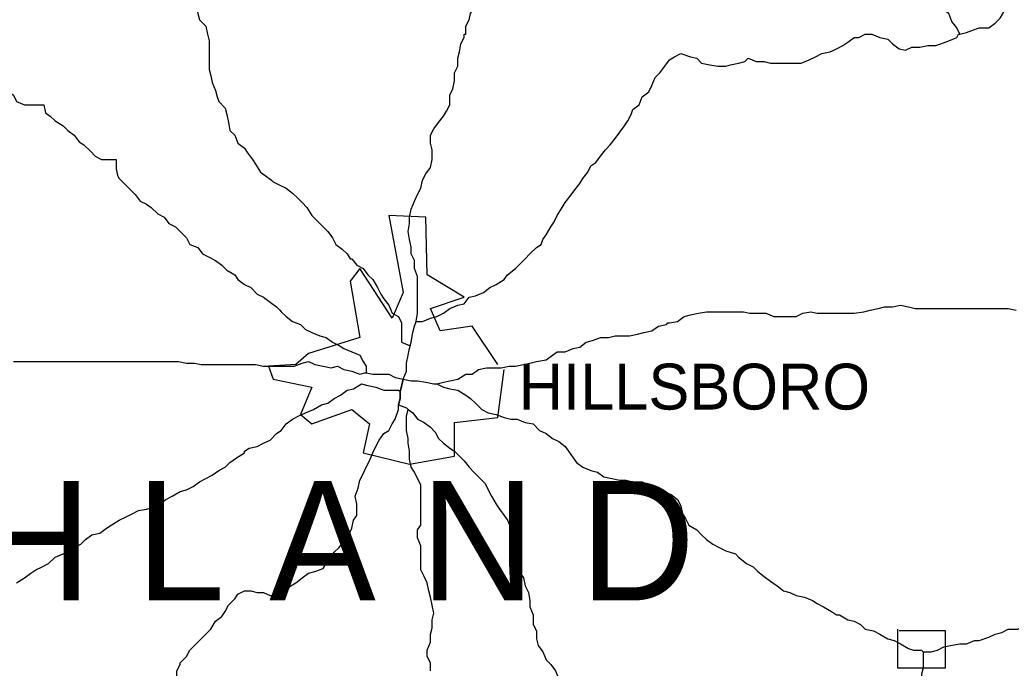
# Model space of a CAD drawing. Extents: x 0 to 34, y 0 to 22.
# Drawn here: x 3.578 to 4.42, y 18.359 to 18.911 of the extents above; entities that cross this region are included whole.
import ezdxf

# ---------------------------------------------------------------- set-up
doc = ezdxf.new("R2010")
doc.units = 0
doc.layers.add('Default', color=7, linetype='Continuous')
doc.layers.add('TR_Turning_Path1', color=7, linetype='Continuous')

msp = doc.modelspace()

# ---------------------------------------------------------------- linework, layer by layer
at = {"layer": 'Default'}
for p, q in [((3.90114, 18.59431), (3.90386, 18.60522)), ((3.90114, 18.59431), (3.90386, 18.60522)), ((3.90386, 18.60522), (3.90114, 18.59431))]:
    msp.add_line(p, q, dxfattribs=at)
for points in [[(3.95704, 18.89836), (3.95704, 18.90517), (3.95976, 18.91063), (3.96113, 18.91608), (3.96522, 18.9229), (3.96658, 18.92835), (3.96794, 18.93381), (3.97067, 18.93926), (3.97067, 18.94744), (3.97067, 18.95289), (3.97067, 18.95835), (3.9734, 18.9638), (3.97476, 18.97062), (3.97612, 18.97607), (3.98021, 18.98153), (3.98158, 18.98834), (3.98158, 18.99516), (3.98158, 19.00198), (3.98158, 19.00198)], [(4.37697, 18.89836), (4.37424, 18.90381), (4.37015, 18.90926), (4.36743, 18.91608), (4.36061, 18.92017), (4.35924, 18.9229), (4.35788, 18.92835), (4.35106, 18.93108), (4.34561, 18.93381), (4.34152, 18.93926), (4.33607, 18.94199), (4.33061, 18.94471), (4.32516, 18.94744), (4.31971, 18.95153), (4.31562, 18.95698), (4.31152, 18.96107), (4.30743, 18.96653), (4.30198, 18.97198), (4.30062, 18.97607), (4.29516, 18.98153), (4.2938, 18.98153), (4.2938, 18.98153)], [(4.37697, 18.89836), (4.38242, 18.89972), (4.38924, 18.90245), (4.39333, 18.90381), (4.40151, 18.90381), (4.40696, 18.9079), (4.41105, 18.91199), (4.41514, 18.91881), (4.41787, 18.9229), (4.42196, 18.92835), (4.42469, 18.93517), (4.42742, 18.94062), (4.43151, 18.94744), (4.43423, 18.95289), (4.43696, 18.95698), (4.43969, 18.9638), (4.44241, 18.96925), (4.4465, 18.97607), (4.44923, 18.98153), (4.44923, 18.98425)], [(3.72798, 18.9229), (3.72934, 18.91608), (3.73071, 18.91063), (3.73616, 18.90517), (3.73752, 18.89836), (3.73889, 18.8929), (3.73889, 18.88745), (3.73889, 18.882), (3.73889, 18.87518), (3.73889, 18.86836), (3.74025, 18.86291), (3.74162, 18.85745), (3.74434, 18.85064), (3.74571, 18.84518), (3.74707, 18.84109), (3.74707, 18.84109)], [(3.4962, 18.89972), (3.50165, 18.89836), (3.50711, 18.8929), (3.50983, 18.89018), (3.51801, 18.88609), (3.52347, 18.882), (3.52892, 18.87927), (3.53301, 18.87518), (3.53983, 18.87245), (3.54256, 18.867), (3.54801, 18.86427), (3.55346, 18.86154), (3.55892, 18.86154), (3.56437, 18.85473), (3.5671, 18.85064), (3.57255, 18.84655), (3.57528, 18.84109), (3.58209, 18.83837), (3.58891, 18.83837), (3.59437, 18.83837), (3.59709, 18.83837), (3.59846, 18.83837)], [(3.9284, 18.79337), (3.9284, 18.80019), (3.92704, 18.80564), (3.92704, 18.81246), (3.92977, 18.81791), (3.93386, 18.82337), (3.93795, 18.82882), (3.94067, 18.83291), (3.9434, 18.83837), (3.9434, 18.84655), (3.94613, 18.852), (3.94749, 18.85882), (3.94749, 18.86563), (3.95022, 18.87109), (3.95022, 18.87791), (3.95158, 18.88336), (3.95295, 18.89018), (3.95567, 18.89563), (3.95567, 18.89836), (3.95704, 18.89836)], [(4.197, 18.87791), (4.20381, 18.87518), (4.21063, 18.87518), (4.21609, 18.87381), (4.22154, 18.87381), (4.22836, 18.87381), (4.23517, 18.87381), (4.24199, 18.87381), (4.24881, 18.87654), (4.25426, 18.87927), (4.25971, 18.882), (4.26653, 18.88336), (4.27199, 18.88609), (4.27744, 18.88881), (4.28153, 18.89154), (4.28698, 18.89563), (4.29107, 18.89563)], [(4.29107, 18.89563), (4.29653, 18.89836), (4.30198, 18.89836), (4.3088, 18.89563), (4.31562, 18.89427), (4.31971, 18.89018), (4.32516, 18.88609), (4.33061, 18.88472), (4.33607, 18.88745), (4.34288, 18.88745), (4.3497, 18.88881), (4.35652, 18.88881), (4.36061, 18.89018), (4.36743, 18.8929), (4.37424, 18.89563), (4.37561, 18.89836), (4.37697, 18.89836)], [(4.09883, 18.83428), (4.10428, 18.83837), (4.10701, 18.84518), (4.11247, 18.84927), (4.11519, 18.85473), (4.11792, 18.86154), (4.12201, 18.86563), (4.1261, 18.87109), (4.13019, 18.87654), (4.13428, 18.87927), (4.13973, 18.882), (4.14791, 18.87927), (4.15337, 18.87791), (4.15746, 18.87381), (4.16428, 18.87245), (4.17109, 18.87109), (4.17791, 18.87109), (4.182, 18.87245), (4.18882, 18.87381), (4.19427, 18.87518), (4.197, 18.87791)], [(3.59846, 18.83837), (3.59982, 18.83155), (3.60391, 18.82882), (3.608, 18.82473), (3.61482, 18.82064), (3.61891, 18.81655), (3.62436, 18.81246), (3.62845, 18.80701), (3.63254, 18.80428), (3.638, 18.79883), (3.64209, 18.79474), (3.64754, 18.79201), (3.65436, 18.79201), (3.65981, 18.79201), (3.65981, 18.78383), (3.66117, 18.77838), (3.66254, 18.77565)], [(3.74707, 18.84109), (3.75252, 18.83564), (3.75389, 18.83019), (3.75525, 18.82337), (3.75661, 18.81655), (3.7607, 18.81246), (3.76343, 18.80564), (3.76888, 18.80155), (3.77161, 18.79746), (3.7757, 18.79201), (3.77843, 18.78792), (3.78252, 18.7811), (3.78661, 18.77838), (3.79206, 18.77429), (3.79343, 18.77292)], [(4.02248, 18.72384), (4.02521, 18.72793), (4.0293, 18.73475), (4.03202, 18.73884), (4.03475, 18.74429), (4.03884, 18.75111), (4.04157, 18.7552), (4.04566, 18.76065), (4.04975, 18.7661), (4.05384, 18.77156), (4.05657, 18.77565), (4.06066, 18.7811), (4.06338, 18.78656), (4.06747, 18.78928), (4.07156, 18.79474), (4.07565, 18.80019), (4.07974, 18.80428), (4.08383, 18.80973), (4.08792, 18.81519), (4.09201, 18.82064), (4.09474, 18.82473), (4.09747, 18.83019), (4.09883, 18.83428), (4.09883, 18.83428)], [(3.91477, 18.6543), (3.91613, 18.66112), (3.91613, 18.66794), (3.91613, 18.67339), (3.91613, 18.67885), (3.91613, 18.68566), (3.91613, 18.69248), (3.91341, 18.6993), (3.91341, 18.70611), (3.91068, 18.71157), (3.91068, 18.71702), (3.90932, 18.72384), (3.90795, 18.73066), (3.90932, 18.73747), (3.90932, 18.74293), (3.91068, 18.74974), (3.91341, 18.75656), (3.91613, 18.76201), (3.91886, 18.76747), (3.92022, 18.77429), (3.92295, 18.77974), (3.92704, 18.78519), (3.9284, 18.79201), (3.9284, 18.79337)], [(3.66254, 18.77565), (3.66663, 18.77156), (3.67072, 18.76747), (3.67617, 18.76201), (3.68026, 18.75656), (3.68571, 18.75383), (3.68981, 18.75111), (3.69526, 18.74565), (3.70071, 18.74293), (3.7048, 18.73747), (3.71026, 18.73475), (3.71435, 18.73066), (3.7198, 18.7252), (3.72253, 18.71975), (3.72934, 18.71702), (3.73343, 18.71157), (3.73889, 18.70884), (3.74434, 18.70611), (3.7498, 18.70202), (3.75389, 18.69793), (3.7607, 18.69384), (3.76343, 18.68975), (3.76888, 18.68566), (3.77434, 18.68294), (3.77979, 18.67748), (3.78524, 18.67476), (3.7907, 18.67067), (3.79615, 18.66657), (3.79888, 18.66385), (3.80024, 18.66248)], [(3.79343, 18.77292), (3.79888, 18.77019), (3.80433, 18.76747), (3.80979, 18.76338), (3.81388, 18.75929), (3.81797, 18.7552), (3.82206, 18.75111), (3.82615, 18.74429), (3.83024, 18.7402), (3.83569, 18.73475), (3.83978, 18.73066), (3.84387, 18.7252), (3.8466, 18.71975), (3.85205, 18.71566), (3.85614, 18.71157), (3.85887, 18.70748), (3.86023, 18.70748)], [(3.9843, 18.61749), (3.96249, 18.65021), (3.93522, 18.64612), (3.92704, 18.66521), (3.95567, 18.67476), (3.92431, 18.69384), (3.92295, 18.74293), (3.89159, 18.74429), (3.90386, 18.67885), (3.89432, 18.65703), (3.86705, 18.6993), (3.85887, 18.68839), (3.86705, 18.64067), (3.82342, 18.62704), (3.81251, 18.61749), (3.78933, 18.61613), (3.79343, 18.60522), (3.82615, 18.5984), (3.8166, 18.57523), (3.82615, 18.56705), (3.86023, 18.57932), (3.87523, 18.56705), (3.86978, 18.5425), (3.90932, 18.53296), (3.94749, 18.53978), (3.94749, 18.56841), (3.9843, 18.5725), (3.98976, 18.6134)], [(3.91477, 18.6543), (3.92022, 18.6543), (3.92704, 18.65703), (3.93249, 18.65839), (3.93795, 18.66112), (3.9434, 18.66521), (3.95022, 18.66794), (3.95567, 18.6693), (3.95976, 18.67476), (3.96522, 18.67612), (3.97203, 18.67885), (3.97749, 18.68294), (3.98294, 18.68566), (3.98976, 18.68975), (3.99248, 18.69384), (3.9993, 18.6993), (4.00203, 18.70202), (4.00748, 18.70748), (4.01157, 18.71157), (4.01703, 18.71702), (4.02112, 18.71975), (4.02248, 18.72384)], [(3.86023, 18.70748), (3.86432, 18.70202), (3.86978, 18.6993), (3.87387, 18.69384), (3.87796, 18.68975), (3.88205, 18.68294), (3.88477, 18.67748), (3.8875, 18.67339), (3.89159, 18.66794), (3.89432, 18.66112), (3.89977, 18.65839), (3.9025, 18.65294), (3.9025, 18.64612), (3.9025, 18.64067), (3.9025, 18.63658), (3.90932, 18.63385), (3.90932, 18.63385)], [(4.13019, 18.65294), (4.13701, 18.6543), (4.14246, 18.65839), (4.14791, 18.65976), (4.15473, 18.66112), (4.16155, 18.66248), (4.167, 18.66248), (4.17246, 18.66248), (4.18064, 18.66248), (4.18609, 18.66248), (4.19291, 18.66248), (4.19836, 18.66112), (4.20518, 18.66112), (4.212, 18.66112), (4.21881, 18.65839), (4.22427, 18.65839), (4.23108, 18.65839), (4.2379, 18.65839), (4.24335, 18.66112), (4.25017, 18.66248), (4.25562, 18.66112), (4.26244, 18.66112), (4.26926, 18.66112), (4.27608, 18.66112), (4.28153, 18.66112), (4.28698, 18.66112), (4.29516, 18.66248), (4.30062, 18.66385), (4.30743, 18.66521), (4.31289, 18.66657), (4.31971, 18.66657), (4.32652, 18.66794), (4.33334, 18.66657), (4.33879, 18.66521), (4.34561, 18.66521), (4.34561, 18.66521), (4.34834, 18.66521)], [(3.80024, 18.66248), (3.80433, 18.65839), (3.80979, 18.6543), (3.8166, 18.65158), (3.82069, 18.64749), (3.82615, 18.64476), (3.83296, 18.64203), (3.83842, 18.64067), (3.84387, 18.63658), (3.84933, 18.63385), (3.85342, 18.63113), (3.86023, 18.6284), (3.86705, 18.62567), (3.86978, 18.62022), (3.8725, 18.61613), (3.8725, 18.61204), (3.8725, 18.61067)], [(4.34834, 18.66521), (4.35379, 18.66521), (4.36061, 18.66521), (4.36743, 18.66521), (4.37424, 18.66521), (4.3797, 18.66521), (4.38651, 18.66521), (4.39333, 18.66521), (4.39878, 18.66521), (4.40696, 18.66521), (4.41242, 18.66521), (4.41787, 18.66521), (4.42469, 18.66385)], [(3.90386, 18.60522), (3.90659, 18.61204), (3.90659, 18.61886), (3.90795, 18.62567), (3.90932, 18.63113), (3.91068, 18.63658), (3.91204, 18.64476), (3.91341, 18.65021), (3.91477, 18.6543)], [(3.90386, 18.60522), (3.90659, 18.61204), (3.90659, 18.61886), (3.90795, 18.62567), (3.90932, 18.63113), (3.91068, 18.63658), (3.91204, 18.64476), (3.91341, 18.65021), (3.91477, 18.6543)], [(3.93249, 18.60113), (3.93795, 18.60249), (3.9434, 18.60386), (3.95022, 18.60522), (3.95704, 18.60931), (3.96249, 18.60931), (3.96794, 18.6134), (3.97476, 18.61476), (3.98158, 18.61476), (3.98703, 18.61476), (3.99385, 18.61613), (3.9993, 18.61613), (4.00612, 18.61749), (4.01157, 18.61886), (4.01703, 18.62022), (4.02521, 18.62158), (4.03066, 18.62567), (4.03475, 18.6284), (4.04157, 18.6284), (4.04838, 18.63113), (4.05384, 18.63249), (4.05929, 18.63658), (4.06475, 18.63794), (4.07156, 18.64067), (4.07838, 18.64067), (4.08383, 18.64203), (4.09065, 18.64203), (4.0961, 18.64203), (4.10292, 18.6434), (4.10838, 18.64476), (4.11519, 18.64612), (4.12065, 18.65021), (4.12746, 18.65158), (4.12883, 18.65294), (4.13019, 18.65294)], [(3.57255, 18.62022), (3.57937, 18.62022), (3.58346, 18.62022), (3.59164, 18.62022), (3.59846, 18.62022), (3.60527, 18.62022), (3.61209, 18.62022), (3.61891, 18.62022), (3.62436, 18.62022), (3.63118, 18.62022), (3.638, 18.62022), (3.64481, 18.62022), (3.65027, 18.62022), (3.65708, 18.62022), (3.66117, 18.62022)], [(3.66117, 18.62022), (3.66799, 18.62022), (3.67344, 18.62022), (3.68026, 18.62022), (3.68708, 18.62022), (3.6939, 18.62022), (3.69935, 18.62022), (3.70617, 18.62022), (3.71298, 18.62022), (3.7198, 18.61886), (3.72662, 18.61886), (3.73207, 18.61749), (3.73889, 18.61749), (3.74571, 18.61749), (3.75252, 18.61749), (3.75934, 18.61749), (3.76616, 18.61749), (3.77161, 18.61749), (3.77843, 18.61749), (3.78524, 18.61613), (3.79206, 18.61613), (3.79752, 18.61613), (3.80433, 18.61613), (3.81115, 18.61613), (3.81797, 18.61886), (3.82342, 18.62022), (3.82887, 18.61749), (3.83569, 18.61613), (3.84251, 18.61476), (3.84796, 18.61613), (3.85342, 18.6134), (3.86023, 18.61204), (3.86705, 18.60931), (3.87114, 18.61067), (3.8725, 18.61067)], [(3.8725, 18.61067), (3.87796, 18.60931), (3.88477, 18.60931), (3.89159, 18.60931), (3.89705, 18.60658), (3.90386, 18.60522), (3.90386, 18.60522)], [(3.8725, 18.61067), (3.87796, 18.60931), (3.88477, 18.60931), (3.89159, 18.60931), (3.89705, 18.60658), (3.90386, 18.60522), (3.90386, 18.60522)], [(3.76888, 18.54387), (3.77297, 18.54659), (3.77979, 18.54796), (3.78524, 18.55068), (3.7907, 18.55341), (3.79615, 18.55886), (3.80024, 18.56159), (3.80433, 18.56705), (3.80979, 18.57114), (3.81524, 18.57386), (3.82069, 18.57659), (3.82751, 18.57932), (3.83433, 18.58341), (3.83978, 18.58477), (3.84524, 18.58886), (3.85069, 18.59159), (3.85614, 18.59568), (3.8616, 18.59704), (3.86841, 18.60113), (3.87387, 18.59977), (3.88068, 18.5984), (3.8875, 18.59568), (3.89432, 18.59568), (3.89977, 18.59568), (3.90114, 18.59431)], [(3.90386, 18.60522), (3.91068, 18.60386), (3.91613, 18.60386), (3.92295, 18.60249), (3.92977, 18.60113), (3.93249, 18.60113)], [(3.90386, 18.60522), (3.91068, 18.60386), (3.91613, 18.60386), (3.92295, 18.60249), (3.92977, 18.60113), (3.93249, 18.60113)], [(3.93249, 18.60113), (3.93795, 18.5984), (3.9434, 18.59704), (3.95022, 18.59568), (3.95704, 18.59159), (3.96113, 18.58886), (3.96522, 18.58477), (3.97067, 18.57932), (3.97612, 18.57659), (3.98294, 18.57523), (3.98976, 18.5725), (3.99521, 18.57114), (4.00066, 18.57114), (4.00748, 18.56841), (4.0143, 18.56705), (4.01975, 18.56159), (4.02521, 18.55886), (4.03066, 18.55477), (4.03611, 18.55205), (4.04157, 18.54796), (4.04429, 18.54387), (4.04838, 18.53841), (4.05111, 18.53432), (4.05657, 18.53023), (4.06338, 18.52751), (4.06884, 18.52614), (4.07429, 18.52205), (4.08111, 18.52069), (4.08792, 18.51933), (4.09338, 18.51933), (4.09883, 18.51796), (4.10701, 18.51796), (4.10701, 18.51796)], [(3.89977, 18.58341), (3.90114, 18.58886), (3.90114, 18.59022), (3.90114, 18.59159), (3.90114, 18.59431)], [(3.90114, 18.59431), (3.90114, 18.59159), (3.90114, 18.59022), (3.90114, 18.58886), (3.89977, 18.58341)], [(3.89705, 18.57114), (3.89977, 18.57932), (3.89977, 18.58341)], [(3.89977, 18.58341), (3.90659, 18.58068), (3.90795, 18.57932)], [(3.91886, 18.44434), (3.91886, 18.45115), (3.91886, 18.45661), (3.91886, 18.46343), (3.91613, 18.47024), (3.91613, 18.47706), (3.91886, 18.48115), (3.91886, 18.48933), (3.91886, 18.49478), (3.91886, 18.50296), (3.91886, 18.50978), (3.91886, 18.51524), (3.91613, 18.52069), (3.91341, 18.52614), (3.91068, 18.53023), (3.90932, 18.53705), (3.90932, 18.54387), (3.90795, 18.55068), (3.90795, 18.55477), (3.90659, 18.56159), (3.90659, 18.56841), (3.90659, 18.57386), (3.90795, 18.57932), (3.90795, 18.57932)], [(3.90795, 18.57932), (3.91204, 18.57659), (3.91613, 18.57114), (3.92159, 18.56841), (3.92704, 18.56432), (3.93113, 18.56023), (3.93386, 18.55477), (3.93795, 18.55068), (3.9434, 18.54659), (3.94749, 18.54387), (3.95158, 18.53978), (3.95567, 18.53569), (3.95976, 18.53023), (3.96385, 18.52614), (3.96794, 18.52205), (3.9734, 18.5166), (3.97612, 18.51114), (3.97885, 18.50569), (3.98294, 18.49887), (3.98567, 18.49478), (3.98976, 18.48933), (3.99248, 18.48524), (3.99521, 18.47842), (3.99794, 18.47433), (3.99794, 18.47297)], [(3.86432, 18.48933), (3.86432, 18.49478), (3.86432, 18.49887), (3.86296, 18.50569), (3.86569, 18.51251), (3.86705, 18.51933), (3.86978, 18.52478), (3.8725, 18.53023), (3.87523, 18.53569), (3.87796, 18.5425), (3.88068, 18.54796), (3.88341, 18.55341), (3.8875, 18.55886), (3.89159, 18.56159), (3.89432, 18.56705), (3.89705, 18.57114)], [(3.61891, 18.45797), (3.62436, 18.46206), (3.62981, 18.46479), (3.6339, 18.46888), (3.63936, 18.47297), (3.64618, 18.47433), (3.65163, 18.47842), (3.65572, 18.48115), (3.66254, 18.48524), (3.66799, 18.48797), (3.67344, 18.49069), (3.6789, 18.49342), (3.68571, 18.49478), (3.69117, 18.49615), (3.69662, 18.49887), (3.70208, 18.50296), (3.70753, 18.50569), (3.71435, 18.50978), (3.7198, 18.51114), (3.72525, 18.51387), (3.73071, 18.51796), (3.73616, 18.52069), (3.74162, 18.52342), (3.74707, 18.52751), (3.75252, 18.53023), (3.75661, 18.53432), (3.76207, 18.53841), (3.76888, 18.5425), (3.76888, 18.54387)], [(4.10701, 18.51796), (4.11247, 18.51524), (4.12065, 18.51251), (4.12474, 18.50978), (4.13155, 18.50705), (4.13701, 18.50296), (4.13973, 18.49751), (4.1411, 18.49069), (4.14382, 18.4866), (4.14655, 18.48115), (4.15337, 18.47706), (4.15746, 18.47297), (4.16155, 18.46888), (4.167, 18.46479), (4.17246, 18.46206), (4.17791, 18.45933), (4.18609, 18.45661), (4.18882, 18.45388), (4.19563, 18.44843), (4.20109, 18.4457), (4.20518, 18.44161), (4.21063, 18.43752), (4.21609, 18.43343), (4.22154, 18.42934), (4.22699, 18.42525), (4.23245, 18.42389), (4.2379, 18.42116), (4.24472, 18.4198), (4.25153, 18.41707), (4.25562, 18.41434), (4.26108, 18.41162), (4.2679, 18.40752), (4.27199, 18.4048), (4.27471, 18.4048)], [(3.83978, 18.44843), (3.84251, 18.45388), (3.84524, 18.45797), (3.84933, 18.46206), (3.85342, 18.46752), (3.85751, 18.47297), (3.86023, 18.47842), (3.8616, 18.48524), (3.86432, 18.48933)], [(3.99794, 18.47297), (4.00066, 18.46752), (4.00203, 18.46206), (4.00203, 18.45388), (4.00066, 18.44843), (4.00203, 18.44161), (4.00612, 18.43616), (4.00748, 18.42934), (4.01021, 18.42389), (4.01157, 18.41707), (4.01157, 18.41162), (4.0143, 18.4048), (4.0143, 18.40343)], [(3.57528, 18.43207), (3.58209, 18.43616), (3.58755, 18.44025), (3.59164, 18.44297), (3.59709, 18.4457), (3.60255, 18.44843), (3.608, 18.45388), (3.61482, 18.45661), (3.61754, 18.45661), (3.61891, 18.45797)], [(3.71435, 18.3639), (3.7198, 18.36935), (3.72253, 18.3748), (3.72662, 18.37889), (3.73071, 18.38298), (3.73616, 18.38844), (3.74025, 18.39253), (3.74434, 18.39934), (3.7498, 18.40343), (3.75252, 18.40752), (3.75525, 18.41298), (3.7607, 18.41843), (3.76343, 18.42252), (3.76888, 18.42525), (3.77434, 18.42525), (3.77979, 18.42389), (3.78524, 18.42389), (3.7907, 18.42116), (3.79752, 18.42116), (3.80297, 18.42389), (3.80842, 18.42934), (3.81251, 18.43207), (3.81797, 18.43616), (3.82342, 18.44025), (3.82887, 18.44161), (3.83569, 18.44434), (3.83842, 18.44843), (3.83978, 18.44843)], [(3.92704, 18.35708), (3.92704, 18.3639), (3.92431, 18.36935), (3.92431, 18.3748), (3.92704, 18.38162), (3.92704, 18.38844), (3.9284, 18.39389), (3.9284, 18.40071), (3.92977, 18.40616), (3.9284, 18.41298), (3.92704, 18.4198), (3.92568, 18.42525), (3.92431, 18.43207), (3.92159, 18.43752), (3.91886, 18.44297), (3.91886, 18.44434)], [(4.0143, 18.40343), (4.0143, 18.39662), (4.01703, 18.39116), (4.01703, 18.38435), (4.01839, 18.37889), (4.02248, 18.37344), (4.02521, 18.36662), (4.0293, 18.36253), (4.03339, 18.35708), (4.03611, 18.35026), (4.0402, 18.34617), (4.04293, 18.33935), (4.04702, 18.3339), (4.04975, 18.32981), (4.0552, 18.32299), (4.05793, 18.3189), (4.06066, 18.31345), (4.06338, 18.30663), (4.06611, 18.30118), (4.06747, 18.29981)], [(4.27471, 18.4048), (4.28153, 18.40071), (4.28698, 18.39934), (4.29244, 18.39662), (4.29653, 18.39253), (4.30334, 18.39116), (4.3088, 18.38844), (4.31562, 18.38435), (4.32107, 18.38298), (4.32652, 18.38026), (4.33334, 18.37617), (4.33743, 18.3748), (4.34425, 18.3748), (4.34561, 18.37344)], [(4.34561, 18.37344), (4.35243, 18.37344), (4.35788, 18.3748), (4.36333, 18.37753), (4.36879, 18.37889), (4.37697, 18.38026), (4.38242, 18.38026), (4.38924, 18.38298), (4.39333, 18.38298), (4.40151, 18.38571), (4.40696, 18.38844), (4.41242, 18.3898), (4.41787, 18.39253), (4.42605, 18.39253), (4.43151, 18.39525), (4.43832, 18.39662), (4.44378, 18.39934), (4.45059, 18.39934), (4.45741, 18.40071), (4.46423, 18.40207), (4.46559, 18.40343)], [(4.3238, 18.39253), (4.3238, 18.35981), (4.3647, 18.35981), (4.3647, 18.39116), (4.32516, 18.39116)], [(4.34561, 18.37344), (4.34561, 18.36662), (4.34561, 18.35981), (4.34425, 18.35435), (4.34425, 18.34753), (4.34288, 18.34072), (4.34288, 18.3339), (4.34152, 18.32708), (4.34152, 18.32163), (4.34152, 18.31481), (4.33879, 18.30936), (4.33879, 18.30118), (4.33879, 18.29572), (4.33743, 18.28891), (4.33607, 18.28209), (4.33607, 18.27664), (4.33607, 18.26982), (4.33607, 18.26982)], [(3.69526, 18.29436), (3.69799, 18.30118), (3.69799, 18.30663), (3.70071, 18.31345), (3.70344, 18.3189), (3.7048, 18.32572), (3.70617, 18.33117), (3.70753, 18.33935), (3.70889, 18.34344), (3.71162, 18.35026), (3.71162, 18.35708), (3.71435, 18.36253), (3.71435, 18.3639)]]:
    msp.add_lwpolyline(points, dxfattribs=at)

# ---------------------------------------------------------------- texts
msp.add_text('HILLSBORO', height=0.039005, dxfattribs=at).set_placement((4.00203, 18.57932))
at = {"layer": 'TR_Turning_Path1'}
msp.add_text('H I G H L A N D', height=0.1014887, dxfattribs=at).set_placement((3.1867, 18.41707))

doc.saveas('drawing.dxf')
